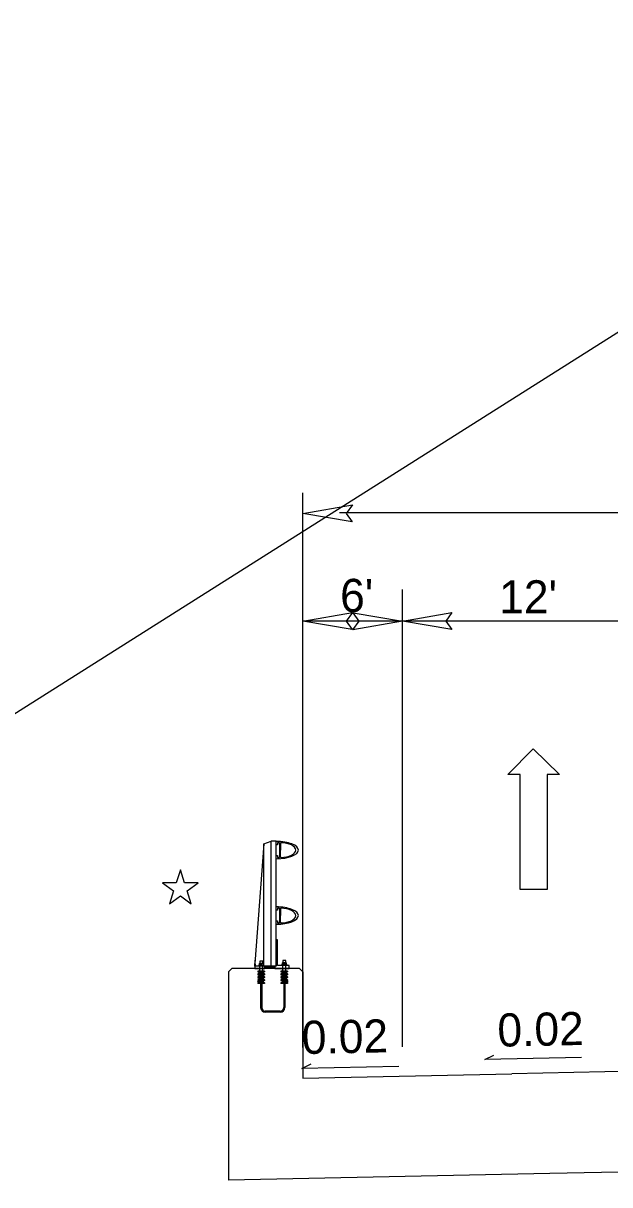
# Model space of a CAD drawing. Extents: x 573813 to 575363, y -54752 to -53123.
# Drawn here: x 574325.6 to 574360.9, y -54415.6 to -54345.5 of the extents above; entities that cross this region are included whole.
import ezdxf

# ---------------------------------------------------------------- set-up
doc = ezdxf.new("R2010")
doc.units = 0
for name, color, linetype in [('Old_Level_1', 7, 'Continuous'), ('Old_Level_11', 7, 'Continuous'), ('Old_Level_4', 7, 'Continuous'), ('Prop RDY Traffic Signal CELL', 7, 'Continuous'), ('Typical Bridge Rail Two Bar CELL', 7, 'Continuous')]:
    doc.layers.add(name, color=color, linetype=linetype)

msp = doc.modelspace()

# ---------------------------------------------------------------- linework, layer by layer
at = {"layer": 'Old_Level_1'}
for p, q in [((574353.404, -54408.084), (574353.955, -54407.809)), ((574359.243, -54407.962), (574353.404, -54408.084)), ((574342.375, -54408.613), (574342.925, -54408.338)), ((574348.213, -54408.492), (574342.375, -54408.613)), ((574364.941, -54408.742), (574355.041, -54408.948)), ((574342.424, -54409.211), (574355.041, -54408.948)), ((574377.102, -54414.546), (574357.336, -54414.957)), ((574357.336, -54414.956), (574337.951, -54415.358))]:
    msp.add_line(p, q, dxfattribs=at)
at = {"layer": 'Old_Level_11'}
for p, q in [((574557.628, -54239.97), (574224.149, -54451.103)), ((574342.44, -54407.357), (574342.44, -54373.884)), ((574409.445, -54375.077), (574344.643, -54375.077)), ((574348.44, -54407.324), (574348.441, -54379.703)), ((574348.44, -54381.626), (574342.44, -54381.626)), ((574364.941, -54381.626), (574348.44, -54381.626))]:
    msp.add_line(p, q, dxfattribs=at)
for points in [[(574345.41, -54375.632), (574342.44, -54375.121), (574345.427, -54374.593), (574345.048, -54375.121)], [(574345.41, -54382.137), (574342.44, -54381.626), (574345.427, -54381.098), (574345.047, -54381.626)], [(574345.47, -54381.114), (574348.44, -54381.626), (574345.454, -54382.154), (574345.833, -54381.626)], [(574351.41, -54382.137), (574348.44, -54381.626), (574351.427, -54381.098), (574351.047, -54381.626)]]:
    msp.add_lwpolyline(points, close=True, dxfattribs=at)
at = {"layer": 'Old_Level_4'}
for p, q in [((574354.791, -54390.883), (574356.326, -54389.324)), ((574356.326, -54389.324), (574357.91, -54390.883)), ((574355.534, -54390.883), (574354.791, -54390.883)), ((574355.534, -54397.814), (574355.534, -54390.883)), ((574357.168, -54390.883), (574357.167, -54397.813)), ((574357.91, -54390.883), (574357.168, -54390.883)), ((574357.167, -54397.813), (574355.534, -54397.814))]:
    msp.add_line(p, q, dxfattribs=at)
at = {"layer": 'Prop RDY Traffic Signal CELL'}
msp.add_lwpolyline([(574334.792, -54397.418), (574333.976, -54397.418), (574334.637, -54397.897), (574334.384, -54398.675), (574335.046, -54398.194), (574335.707, -54398.675), (574335.454, -54397.898), (574336.115, -54397.417), (574335.298, -54397.418), (574335.045, -54396.64), (574334.792, -54397.418)], dxfattribs=at)
at = {"layer": 'Typical Bridge Rail Two Bar CELL'}
for p, q in [((574340.072, -54395.057), (574340.528, -54394.908)), ((574340.829, -54394.908), (574340.528, -54394.908)), ((574340.528, -54402.442), (574340.528, -54394.908)), ((574340.829, -54402.442), (574340.829, -54394.908)), ((574340.072, -54395.057), (574339.546, -54402.292)), ((574340.072, -54402.442), (574340.072, -54395.057)), ((574341.081, -54395.033), (574341.081, -54395.442)), ((574341.081, -54395.852), (574341.081, -54395.442)), ((574340.072, -54398.514), (574340.055, -54398.514)), ((574341.081, -54398.982), (574341.081, -54399.39)), ((574341.081, -54399.8), (574341.081, -54399.39)), ((574337.951, -54402.788), (574338.147, -54402.593)), ((574342.229, -54402.593), (574338.147, -54402.593)), ((574339.546, -54402.442), (574339.546, -54402.292)), ((574339.56, -54402.207), (574339.56, -54402.075)), ((574339.836, -54402.776), (574339.836, -54402.442)), ((574340.011, -54402.138), (574339.84, -54402.138)), ((574339.84, -54402.138), (574339.84, -54402.279)), ((574340.01, -54402.776), (574340.01, -54402.442)), ((574340.011, -54402.279), (574340.011, -54402.138)), ((574341.226, -54402.738), (574341.226, -54402.404)), ((574341.407, -54402.098), (574341.235, -54402.098)), ((574341.235, -54402.098), (574341.235, -54402.24)), ((574341.407, -54402.24), (574341.407, -54402.098)), ((574341.415, -54402.738), (574341.415, -54402.404)), ((574342.229, -54402.593), (574342.424, -54402.788)), ((574337.951, -54402.788), (574337.951, -54415.358)), ((574340.121, -54402.738), (574339.72, -54402.738)), ((574340.121, -54402.782), (574339.72, -54402.782)), ((574339.887, -54402.915), (574339.72, -54402.915)), ((574339.887, -54402.96), (574339.72, -54402.96)), ((574339.887, -54403.093), (574339.72, -54403.093)), ((574339.887, -54403.138), (574339.72, -54403.138)), ((574339.887, -54403.271), (574339.72, -54403.271)), ((574339.887, -54403.315), (574339.72, -54403.315)), ((574339.887, -54402.827), (574339.808, -54402.827)), ((574339.887, -54402.871), (574339.808, -54402.871)), ((574339.887, -54403.005), (574339.808, -54403.005)), ((574339.887, -54403.049), (574339.808, -54403.049)), ((574339.887, -54403.182), (574339.808, -54403.182)), ((574339.887, -54403.227), (574339.808, -54403.227)), ((574339.953, -54402.826), (574339.887, -54402.826)), ((574339.887, -54402.826), (574339.887, -54404.949)), ((574339.953, -54402.826), (574339.953, -54404.949)), ((574340.031, -54402.827), (574339.953, -54402.827)), ((574340.031, -54402.871), (574339.953, -54402.871)), ((574340.121, -54402.915), (574339.953, -54402.915)), ((574340.121, -54402.96), (574339.953, -54402.96)), ((574340.031, -54403.005), (574339.953, -54403.005)), ((574340.031, -54403.049), (574339.953, -54403.049)), ((574340.121, -54403.093), (574339.953, -54403.093)), ((574340.121, -54403.138), (574339.953, -54403.138)), ((574340.031, -54403.182), (574339.953, -54403.182)), ((574340.031, -54403.227), (574339.953, -54403.227)), ((574340.121, -54403.271), (574339.953, -54403.271)), ((574340.121, -54403.315), (574339.953, -54403.315)), ((574341.514, -54402.738), (574341.114, -54402.738)), ((574341.514, -54402.782), (574341.114, -54402.782)), ((574341.281, -54402.915), (574341.114, -54402.915)), ((574341.281, -54402.96), (574341.114, -54402.96)), ((574341.281, -54403.093), (574341.114, -54403.093)), ((574341.281, -54403.138), (574341.114, -54403.138)), ((574341.281, -54403.271), (574341.114, -54403.271)), ((574341.281, -54403.315), (574341.114, -54403.315)), ((574341.281, -54402.827), (574341.203, -54402.827)), ((574341.281, -54402.871), (574341.203, -54402.871)), ((574341.281, -54403.005), (574341.203, -54403.005)), ((574341.281, -54403.049), (574341.203, -54403.049)), ((574341.281, -54403.182), (574341.203, -54403.182)), ((574341.281, -54403.227), (574341.203, -54403.227)), ((574341.281, -54402.826), (574341.281, -54404.949)), ((574341.348, -54402.827), (574341.281, -54402.827)), ((574341.348, -54402.826), (574341.348, -54404.949)), ((574341.426, -54402.827), (574341.348, -54402.827)), ((574341.426, -54402.871), (574341.348, -54402.871)), ((574341.514, -54402.915), (574341.348, -54402.915)), ((574341.514, -54402.96), (574341.348, -54402.96)), ((574341.426, -54403.005), (574341.348, -54403.005)), ((574341.426, -54403.049), (574341.348, -54403.049)), ((574341.514, -54403.093), (574341.348, -54403.093)), ((574341.514, -54403.138), (574341.348, -54403.138)), ((574341.426, -54403.182), (574341.348, -54403.182)), ((574341.426, -54403.227), (574341.348, -54403.227)), ((574341.514, -54403.271), (574341.348, -54403.271)), ((574341.514, -54403.315), (574341.348, -54403.315)), ((574342.424, -54402.788), (574342.424, -54409.211)), ((574339.887, -54403.448), (574339.72, -54403.448)), ((574339.887, -54403.492), (574339.72, -54403.492)), ((574339.887, -54403.36), (574339.808, -54403.36)), ((574339.887, -54403.404), (574339.808, -54403.404)), ((574340.031, -54403.36), (574339.953, -54403.36)), ((574340.031, -54403.404), (574339.953, -54403.404)), ((574340.121, -54403.448), (574339.953, -54403.448)), ((574340.121, -54403.492), (574339.953, -54403.492)), ((574341.281, -54403.448), (574341.114, -54403.448)), ((574341.281, -54403.492), (574341.114, -54403.492)), ((574341.281, -54403.36), (574341.203, -54403.36)), ((574341.281, -54403.404), (574341.203, -54403.404)), ((574341.426, -54403.36), (574341.348, -54403.36)), ((574341.426, -54403.404), (574341.348, -54403.404)), ((574341.514, -54403.448), (574341.348, -54403.448)), ((574341.514, -54403.492), (574341.348, -54403.492)), ((574341.068, -54405.162), (574340.168, -54405.162)), ((574341.068, -54405.228), (574340.168, -54405.228))]:
    msp.add_line(p, q, dxfattribs=at)
for points in [[(574340.829, -54395.964), (574340.829, -54395.768), (574340.91, -54395.768), (574340.91, -54395.801), (574340.902, -54395.801), (574340.902, -54395.883), (574341.032, -54395.883), (574341.048, -54395.757), (574341.048, -54395.442), (574341.048, -54395.127), (574341.032, -54395.001), (574340.902, -54395.001), (574340.902, -54395.083), (574340.91, -54395.083), (574340.91, -54395.116), (574340.829, -54395.116), (574340.829, -54394.919)], [(574340.829, -54399.913), (574340.829, -54399.717), (574340.91, -54399.717), (574340.91, -54399.749), (574340.902, -54399.749), (574340.902, -54399.831), (574341.032, -54399.831), (574341.048, -54399.705), (574341.048, -54399.39), (574341.048, -54399.075), (574341.032, -54398.951), (574340.902, -54398.951), (574340.902, -54399.031), (574340.91, -54399.031), (574340.91, -54399.064), (574340.829, -54399.064), (574340.829, -54398.869)], [(574341.601, -54402.593), (574341.601, -54402.404), (574340.905, -54402.404), (574340.905, -54400.858), (574340.829, -54400.858), (574340.829, -54402.442), (574339.582, -54402.442), (574339.582, -54402.331), (574339.546, -54402.331), (574339.546, -54402.593), (574340.147, -54402.593), (574340.147, -54402.488), (574340.753, -54402.488), (574340.753, -54402.593), (574341.601, -54402.593)], [(574340.096, -54402.444), (574340.096, -54402.41), (574339.924, -54402.41), (574339.753, -54402.41), (574339.753, -54402.444)], [(574340.052, -54402.41), (574340.052, -54402.301), (574340.03, -54402.279), (574339.82, -54402.279), (574339.797, -54402.301), (574339.797, -54402.41), (574340.052, -54402.41), (574339.967, -54402.41), (574339.967, -54402.301), (574339.989, -54402.279), (574339.967, -54402.301), (574339.947, -54402.279), (574339.903, -54402.279), (574339.882, -54402.301), (574339.882, -54402.41), (574339.882, -54402.301), (574339.86, -54402.279)], [(574341.495, -54402.405), (574341.495, -54402.371), (574341.323, -54402.371), (574341.15, -54402.371), (574341.15, -54402.405)], [(574341.447, -54402.372), (574341.447, -54402.263), (574341.427, -54402.241), (574341.214, -54402.241), (574341.193, -54402.263), (574341.193, -54402.372), (574341.447, -54402.372), (574341.362, -54402.372), (574341.362, -54402.263), (574341.384, -54402.241), (574341.362, -54402.263), (574341.342, -54402.241), (574341.298, -54402.241), (574341.277, -54402.263), (574341.277, -54402.372), (574341.277, -54402.263), (574341.257, -54402.241)], [(574339.72, -54402.738), (574339.72, -54402.782), (574339.808, -54402.827), (574339.808, -54402.871), (574339.72, -54402.915), (574339.72, -54402.96), (574339.808, -54403.005), (574339.808, -54403.049), (574339.72, -54403.093), (574339.72, -54403.138), (574339.808, -54403.182), (574339.808, -54403.227), (574339.72, -54403.271), (574339.72, -54403.315), (574339.808, -54403.36), (574339.808, -54403.404), (574339.72, -54403.448), (574339.72, -54403.492)], [(574340.121, -54402.738), (574340.121, -54402.782), (574340.033, -54402.827), (574340.033, -54402.871), (574340.121, -54402.915), (574340.121, -54402.96), (574340.033, -54403.005), (574340.033, -54403.049), (574340.121, -54403.093), (574340.121, -54403.138), (574340.033, -54403.182), (574340.033, -54403.227), (574340.121, -54403.271), (574340.121, -54403.315), (574340.033, -54403.36), (574340.033, -54403.404), (574340.121, -54403.448), (574340.121, -54403.492)], [(574341.114, -54402.738), (574341.114, -54402.782), (574341.203, -54402.827), (574341.203, -54402.871), (574341.114, -54402.915), (574341.114, -54402.96), (574341.203, -54403.005), (574341.203, -54403.049), (574341.114, -54403.093), (574341.114, -54403.138), (574341.203, -54403.182), (574341.203, -54403.227), (574341.114, -54403.271), (574341.114, -54403.315), (574341.203, -54403.36), (574341.203, -54403.404), (574341.114, -54403.448), (574341.114, -54403.492)], [(574341.516, -54402.738), (574341.516, -54402.782), (574341.426, -54402.827), (574341.426, -54402.871), (574341.516, -54402.915), (574341.516, -54402.96), (574341.426, -54403.005), (574341.426, -54403.049), (574341.516, -54403.093), (574341.516, -54403.138), (574341.426, -54403.182), (574341.426, -54403.227), (574341.516, -54403.271), (574341.516, -54403.315), (574341.426, -54403.36), (574341.426, -54403.404), (574341.516, -54403.448), (574341.516, -54403.492)]]:
    msp.add_lwpolyline(points, dxfattribs=at)
for centre in [(574339.755, -54403.382), (574341.48, -54403.382)]:
    msp.add_circle(centre, 0.0334, dxfattribs=at)
for centre, radius, start, end in [((574341.113, -54395.033), 0.0313, 90, 180), ((574341.113, -54395.851), 0.0313, 180, 270), ((574341.113, -54398.982), 0.0313, 90, 180), ((574341.113, -54399.8), 0.0313, 180, 270), ((574340.168, -54404.949), 0.28, 180, 270), ((574340.168, -54404.949), 0.214, 180, 269.99996), ((574341.068, -54404.949), 0.214, 270, 0), ((574341.068, -54404.949), 0.28, 270, 0)]:
    msp.add_arc(centre, radius, start, end, dxfattribs=at)
for centre, major_axis, ratio, start_param, end_param in [((574340.828, -54395.442), (1.338, 0), 0.39036, 6.282787, 7.853967), ((574340.828, -54395.442), (1.338, 0), 0.39036, 4.712404, 6.282787), ((574341.113, -54395.442), (0.889, 0), 0.495501, 6.282718, 7.853881), ((574341.113, -54395.442), (0.889, 0), 0.495501, 4.712489, 6.282718), ((574340.828, -54399.391), (1.338, 0), 0.39036, 6.282787, 7.853967), ((574341.113, -54399.391), (0.889, 0), 0.495501, 6.282718, 7.853881), ((574340.828, -54399.391), (1.338, 0), 0.39036, 4.712404, 6.282787), ((574341.113, -54399.391), (0.889, 0), 0.495501, 4.712489, 6.282718)]:
    msp.add_ellipse(centre, major_axis=major_axis, ratio=ratio, start_param=start_param, end_param=end_param, dxfattribs=at)

# ---------------------------------------------------------------- texts
at = {"layer": 'Old_Level_1'}
for p in [(574354.187, -54407.308), (574342.388, -54407.752)]:
    msp.add_text('0.02', height=2, rotation=1.19184, dxfattribs=at).set_placement(p)
at = {"layer": 'Old_Level_11'}
for s, p in [("6'", (574344.681, -54381.072)), ("12'", (574354.275, -54381.156))]:
    msp.add_text(s, height=2, rotation=359.99991, dxfattribs=at).set_placement(p)

doc.saveas('drawing.dxf')
